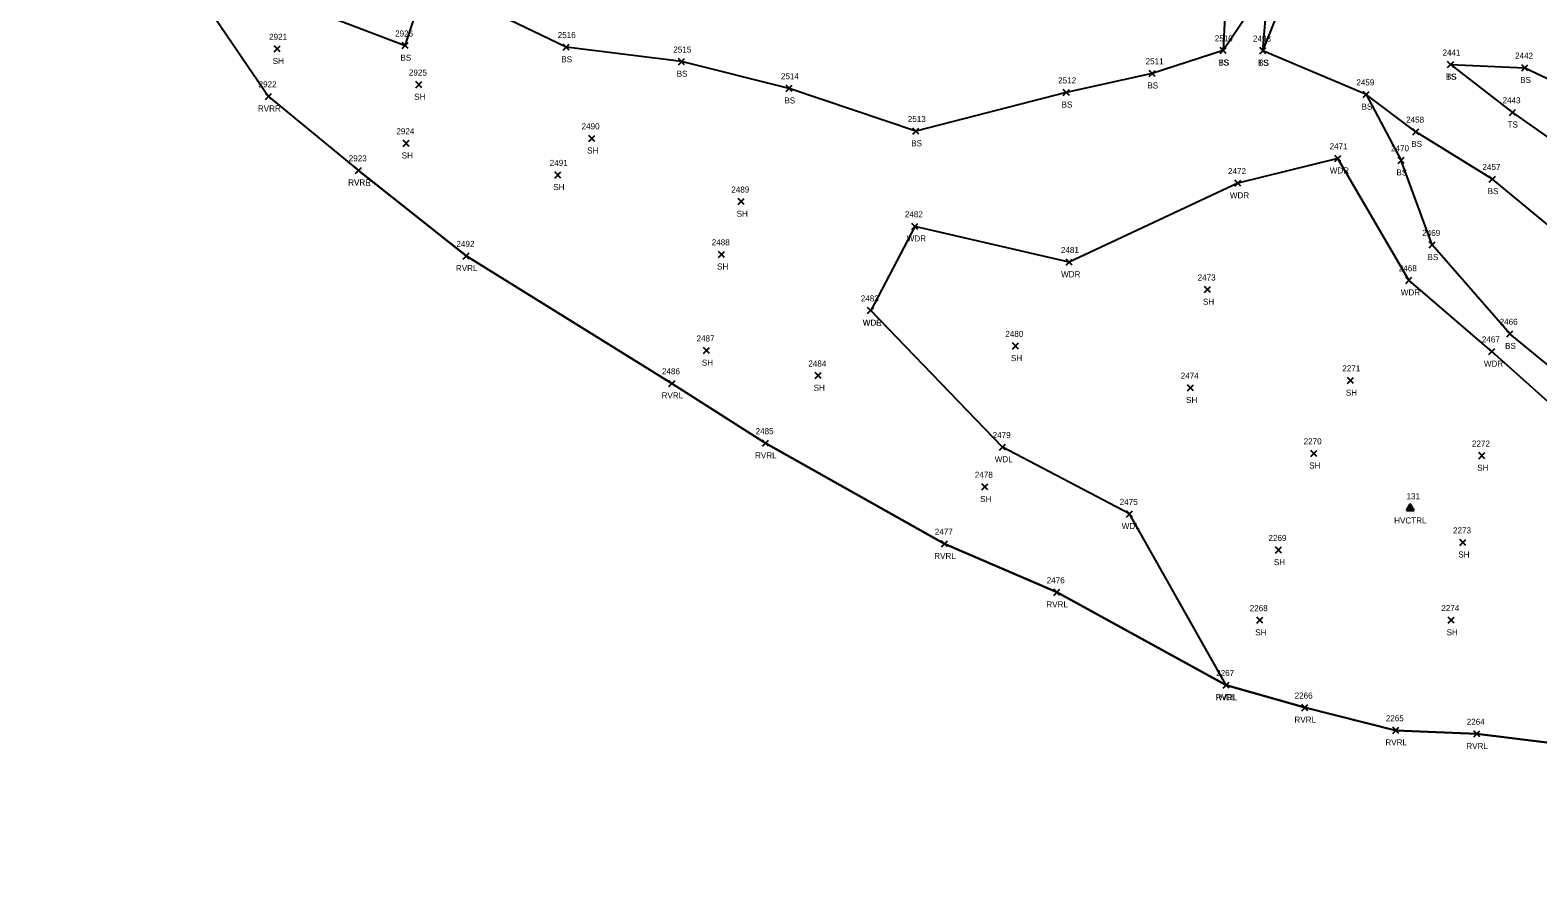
# Model space of a CAD drawing. Extents: x 1599569 to 1610055, y 642560 to 647860.
# Drawn here: x 1600804.5 to 1601302.9, y 646938.8 to 647218.7 of the extents above; entities that cross this region are included whole.
import ezdxf

# ---------------------------------------------------------------- set-up
doc = ezdxf.new("R2010")
doc.units = 0
for name, color, linetype in [('C_A', 7, 'Continuous'), ('C_I', 7, 'Continuous'), ('CPSM', 7, 'Continuous'), ('L_A', 7, 'Continuous'), ('L_I', 7, 'Continuous'), ('L_TIC', 7, 'Continuous'), ('LAWA', 7, 'Continuous'), ('LAWE', 7, 'Continuous'), ('LELB', 7, 'Continuous'), ('LSOGP', 7, 'Continuous')]:
    doc.layers.add(name, color=color, linetype=linetype)

msp = doc.modelspace()

# ---------------------------------------------------------------- linework, layer by layer
at = {"layer": 'CPSM'}
for p, q in [((1601259.5, 647059.91), (1601260.75, 647062.08)), ((1601259.5, 647059.91), (1601260.75, 647060.63)), ((1601259.5, 647059.91), (1601262, 647059.91)), ((1601262, 647059.91), (1601260.75, 647062.08)), ((1601260.75, 647060.63), (1601260.75, 647062.08)), ((1601260.75, 647060.63), (1601260.75, 647060.63)), ((1601260.75, 647060.63), (1601262, 647059.91))]:
    msp.add_line(p, q, dxfattribs=at)
at = {"layer": 'L_TIC'}
for points in [[(1600885.18, 647211.56), (1600887.18, 647213.56)], [(1600887.18, 647211.56), (1600885.18, 647213.56)], [(1600927.46, 647212.63), (1600929.46, 647214.63)], [(1600929.46, 647212.63), (1600927.46, 647214.63)], [(1600980.66, 647212.12), (1600982.66, 647214.12)], [(1600982.66, 647212.12), (1600980.66, 647214.12)], [(1601197.93, 647211.03), (1601199.93, 647213.03)], [(1601199.93, 647211.03), (1601197.93, 647213.03)], [(1601197.93, 647211.03), (1601199.93, 647213.03)], [(1601199.93, 647211.03), (1601197.93, 647213.03)], [(1601211.04, 647210.96), (1601213.04, 647212.96)], [(1601213.04, 647210.96), (1601211.04, 647212.96)], [(1601211.04, 647210.96), (1601213.04, 647212.96)], [(1601213.04, 647210.96), (1601211.04, 647212.96)], [(1601018.79, 647207.33), (1601020.79, 647209.33)], [(1601020.79, 647207.33), (1601018.79, 647209.33)], [(1601273.12, 647206.35), (1601275.12, 647208.35)], [(1601275.12, 647206.35), (1601273.12, 647208.35)], [(1601273.12, 647206.35), (1601275.12, 647208.35)], [(1601275.12, 647206.35), (1601273.12, 647208.35)], [(1601297.67, 647205.28), (1601299.67, 647207.28)], [(1601299.67, 647205.28), (1601297.67, 647207.28)], [(1601174.4, 647203.46), (1601176.4, 647205.46)], [(1601176.4, 647203.46), (1601174.4, 647205.46)], [(1600882.27, 647195.85), (1600884.27, 647197.85)], [(1600884.27, 647195.85), (1600882.27, 647197.85)], [(1600931.97, 647199.72), (1600933.97, 647201.72)], [(1600933.97, 647199.72), (1600931.97, 647201.72)], [(1601054.4, 647198.51), (1601056.4, 647200.51)], [(1601056.4, 647198.51), (1601054.4, 647200.51)], [(1601146.05, 647197.15), (1601148.05, 647199.15)], [(1601148.05, 647197.15), (1601146.05, 647199.15)], [(1601245.21, 647196.47), (1601247.21, 647198.47)], [(1601247.21, 647196.47), (1601245.21, 647198.47)], [(1601245.21, 647196.47), (1601247.21, 647198.47)], [(1601247.21, 647196.47), (1601245.21, 647198.47)], [(1601293.54, 647190.55), (1601295.54, 647192.55)], [(1601295.54, 647190.55), (1601293.54, 647192.55)], [(1600989.15, 647181.96), (1600991.15, 647183.96)], [(1600991.15, 647181.96), (1600989.15, 647183.96)], [(1601096.33, 647184.37), (1601098.33, 647186.37)], [(1601098.33, 647184.37), (1601096.33, 647186.37)], [(1601261.65, 647184.13), (1601263.65, 647186.13)], [(1601263.65, 647184.13), (1601261.65, 647186.13)], [(1600927.83, 647180.33), (1600929.83, 647182.33)], [(1600929.83, 647180.33), (1600927.83, 647182.33)], [(1600912.08, 647171.38), (1600914.08, 647173.38)], [(1600914.08, 647171.38), (1600912.08, 647173.38)], [(1600912.08, 647171.38), (1600914.08, 647173.38)], [(1600914.08, 647171.38), (1600912.08, 647173.38)], [(1601235.79, 647175.35), (1601237.79, 647177.35)], [(1601237.79, 647175.35), (1601235.79, 647177.35)], [(1601256.75, 647174.7), (1601258.75, 647176.7)], [(1601258.75, 647174.7), (1601256.75, 647176.7)], [(1601256.75, 647174.7), (1601258.75, 647176.7)], [(1601258.75, 647174.7), (1601256.75, 647176.7)], [(1600977.97, 647169.86), (1600979.97, 647171.86)], [(1600979.97, 647169.86), (1600977.97, 647171.86)], [(1601202.76, 647167.14), (1601204.76, 647169.14)], [(1601204.76, 647167.14), (1601202.76, 647169.14)], [(1601286.9, 647168.52), (1601288.9, 647170.52)], [(1601288.9, 647168.52), (1601286.9, 647170.52)], [(1601038.56, 647161.05), (1601040.56, 647163.05)], [(1601040.56, 647161.05), (1601038.56, 647163.05)], [(1601095.93, 647152.87), (1601097.93, 647154.87)], [(1601097.93, 647152.87), (1601095.93, 647154.87)], [(1601267.03, 647146.72), (1601269.03, 647148.72)], [(1601269.03, 647146.72), (1601267.03, 647148.72)], [(1600947.68, 647143.08), (1600949.68, 647145.08)], [(1600949.68, 647143.08), (1600947.68, 647145.08)], [(1601032.09, 647143.6), (1601034.09, 647145.6)], [(1601034.09, 647143.6), (1601032.09, 647145.6)], [(1601146.97, 647141.06), (1601148.97, 647143.06)], [(1601148.97, 647141.06), (1601146.97, 647143.06)], [(1601192.74, 647131.96), (1601194.74, 647133.96)], [(1601194.74, 647131.96), (1601192.74, 647133.96)], [(1601259.28, 647135.03), (1601261.28, 647137.03)], [(1601261.28, 647135.03), (1601259.28, 647137.03)], [(1601081.37, 647125.05), (1601083.37, 647127.05)], [(1601083.37, 647125.05), (1601081.37, 647127.05)], [(1601081.37, 647125.05), (1601083.37, 647127.05)], [(1601083.37, 647125.05), (1601081.37, 647127.05)], [(1601292.67, 647117.34), (1601294.67, 647119.34)], [(1601294.67, 647117.34), (1601292.67, 647119.34)], [(1601027.06, 647111.81), (1601029.06, 647113.81)], [(1601029.06, 647111.81), (1601027.06, 647113.81)], [(1601129.25, 647113.32), (1601131.25, 647115.32)], [(1601131.25, 647113.32), (1601129.25, 647115.32)], [(1601286.75, 647111.48), (1601288.75, 647113.48)], [(1601288.75, 647111.48), (1601286.75, 647113.48)], [(1601015.68, 647100.96), (1601017.68, 647102.96)], [(1601017.68, 647100.96), (1601015.68, 647102.96)], [(1601064.02, 647103.52), (1601066.02, 647105.52)], [(1601066.02, 647103.52), (1601064.02, 647105.52)], [(1601239.98, 647101.9), (1601241.98, 647103.9)], [(1601241.98, 647101.9), (1601239.98, 647103.9)], [(1601187.14, 647099.47), (1601189.14, 647101.47)], [(1601189.14, 647099.47), (1601187.14, 647101.47)], [(1601046.58, 647081.16), (1601048.58, 647083.16)], [(1601048.58, 647081.16), (1601046.58, 647083.16)], [(1601124.97, 647079.86), (1601126.97, 647081.86)], [(1601126.97, 647079.86), (1601124.97, 647081.86)], [(1601227.86, 647077.81), (1601229.86, 647079.81)], [(1601229.86, 647077.81), (1601227.86, 647079.81)], [(1601283.42, 647077.05), (1601285.42, 647079.05)], [(1601285.42, 647077.05), (1601283.42, 647079.05)], [(1601119.07, 647066.73), (1601121.07, 647068.73)], [(1601121.07, 647066.73), (1601119.07, 647068.73)], [(1601166.96, 647057.77), (1601168.96, 647059.77)], [(1601168.96, 647057.77), (1601166.96, 647059.77)], [(1601105.82, 647047.9), (1601107.82, 647049.9)], [(1601107.82, 647047.9), (1601105.82, 647049.9)], [(1601216.19, 647045.86), (1601218.19, 647047.86)], [(1601218.19, 647045.86), (1601216.19, 647047.86)], [(1601277.16, 647048.37), (1601279.16, 647050.37)], [(1601279.16, 647048.37), (1601277.16, 647050.37)], [(1601142.9, 647031.87), (1601144.9, 647033.87)], [(1601144.9, 647031.87), (1601142.9, 647033.87)], [(1601210, 647022.63), (1601212, 647024.63)], [(1601212, 647022.63), (1601210, 647024.63)], [(1601273.28, 647022.67), (1601275.28, 647024.67)], [(1601275.28, 647022.67), (1601273.28, 647024.67)], [(1601198.9, 647001.2), (1601200.9, 647003.2)], [(1601200.9, 647001.2), (1601198.9, 647003.2)], [(1601198.9, 647001.2), (1601200.9, 647003.2)], [(1601200.9, 647001.2), (1601198.9, 647003.2)], [(1601224.9, 646993.74), (1601226.9, 646995.74)], [(1601226.9, 646993.74), (1601224.9, 646995.74)], [(1601254.98, 646986.24), (1601256.98, 646988.24)], [(1601256.98, 646986.24), (1601254.98, 646988.24)], [(1601281.74, 646985.07), (1601283.74, 646987.07)], [(1601283.74, 646985.07), (1601281.74, 646987.07)]]:
    msp.add_lwpolyline(points, dxfattribs=at)
at = {"layer": 'LAWA'}
for points in [[(1601543.96, 647141.4), (1601538.73, 647126.26), (1601544.78, 647095.79), (1601557.99, 647089.73), (1601552.59, 647056.78), (1601538.08, 647043.46), (1601498.69, 647067.11), (1601458.08, 647074.62), (1601423.29, 647089.33), (1601378.88, 647077.75), (1601344.35, 647082.53), (1601316.79, 647086.48), (1601287.75, 647112.48), (1601260.28, 647136.03), (1601236.79, 647176.35), (1601203.76, 647168.14), (1601147.97, 647142.06), (1601096.93, 647153.87), (1601082.37, 647126.05)], [(1601199.9, 647002.2), (1601167.96, 647058.77), (1601125.97, 647080.86), (1601082.37, 647126.05)]]:
    msp.add_lwpolyline(points, dxfattribs=at)
at = {"layer": 'LAWE'}
for points in [[(1600386.2, 647413.3), (1600443.74, 647417.36), (1600495.54, 647426.53), (1600529.31, 647422.17), (1600569.07, 647404.83), (1600609.58, 647382.71), (1600647.67, 647365.52), (1600684.38, 647351.62), (1600720.06, 647334.08), (1600758.19, 647313.61), (1600795.26, 647287.2), (1600825.21, 647273.44), (1600845.5, 647251.6), (1600858.85, 647232.88), (1600883.27, 647196.85), (1600913.08, 647172.38)], [(1601469.42, 646938.8), (1601432.34, 646952.3), (1601400.8, 646960.3), (1601358.61, 646973.19), (1601319.29, 646981.55), (1601282.74, 646986.07), (1601255.98, 646987.24), (1601225.9, 646994.74), (1601199.9, 647002.2), (1601143.9, 647032.87), (1601106.82, 647048.9), (1601047.58, 647082.16), (1601016.68, 647101.96), (1600948.68, 647144.08), (1600913.08, 647172.38)]]:
    msp.add_lwpolyline(points, dxfattribs=at)
at = {"layer": 'LELB'}
for points in [[(1601212.04, 647211.96), (1601218.85, 647229.04), (1601223.76, 647238.54), (1601230.24, 647274.45), (1601219.01, 647278.56), (1601211.52, 647262.16), (1601209.41, 647246.52), (1601199.57, 647225.62), (1601198.93, 647212.03)], [(1601311.97, 647149.61), (1601287.9, 647169.52), (1601262.65, 647185.13), (1601246.21, 647197.47), (1601212.04, 647211.96), (1601213.51, 647228.99), (1601214.6, 647239.93), (1601224.2, 647273.46), (1601221.28, 647274.38), (1601217.79, 647259.53), (1601213.33, 647244.4), (1601209.45, 647227.68), (1601198.93, 647212.03), (1601175.4, 647204.46), (1601147.05, 647198.15), (1601097.33, 647185.37), (1601055.4, 647199.51), (1601019.79, 647208.33), (1600981.66, 647213.12), (1600949.35, 647228.64)], [(1600911.21, 647242.33), (1600890.96, 647235.83), (1600890.8, 647228.04), (1600928.46, 647213.63), (1600935.02, 647233.32)], [(1601274.12, 647207.35), (1601294.54, 647191.55), (1601318.15, 647174.99), (1601348.74, 647160.4), (1601369.06, 647144.99), (1601378.94, 647152.69), (1601384.65, 647158.5)], [(1601274.12, 647207.35), (1601298.67, 647206.28), (1601333.17, 647190.06), (1601354.35, 647170.71), (1601378.94, 647152.69)], [(1601246.21, 647197.47), (1601257.75, 647175.7)], [(1601751.67, 647030.89), (1601730.47, 647037.42), (1601697.62, 647051.94), (1601683.46, 647052.81), (1601660.42, 647063.53), (1601634.93, 647067.43), (1601609.86, 647081.03), (1601579.64, 647095.5), (1601544.78, 647095.79), (1601527.55, 647075.32), (1601502.18, 647078.34), (1601460.45, 647090.07), (1601427.5, 647095.12), (1601380.72, 647086.4), (1601347.8, 647085.38), (1601322.34, 647094.84), (1601293.67, 647118.34), (1601268.03, 647147.72), (1601257.75, 647175.7)]]:
    msp.add_lwpolyline(points, dxfattribs=at)
at = {"layer": 'LSOGP'}
msp.add_lwpolyline([(1600795.26, 647287.19), (1600825.21, 647273.44), (1600845.5, 647251.6), (1600858.85, 647232.88), (1600883.27, 647196.84), (1600913.09, 647172.37), (1600948.68, 647144.08), (1601016.68, 647101.96), (1601047.58, 647082.17), (1601106.81, 647048.9), (1601143.9, 647032.87), (1601199.9, 647002.2), (1601225.91, 646994.75), (1601255.98, 646987.24), (1601282.73, 646986.07), (1601319.28, 646981.55)], dxfattribs=at)

# ---------------------------------------------------------------- texts
at = {"layer": 'C_A'}
msp.add_text('HVCTRL', height=2, dxfattribs=at).set_placement((1601255.44, 647055.63))
at = {"layer": 'C_I'}
msp.add_text('131', height=2, dxfattribs=at).set_placement((1601259.52, 647063.63))
at = {"layer": 'L_A'}
for s, p in [('SH', (1600884.67, 647207.56)), ('BS', (1600926.9, 647208.63)), ('BS', (1600980.1, 647208.12)), ('TS', (1601197.34, 647207.03)), ('BS', (1601197.37, 647207.03)), ('TS', (1601210.45, 647206.96)), ('BS', (1601210.48, 647206.96)), ('BS', (1601018.23, 647203.33)), ('TS', (1601272.53, 647202.35)), ('BS', (1601272.56, 647202.35)), ('BS', (1601297.11, 647201.28)), ('SH', (1600931.45, 647195.72)), ('BS', (1601173.84, 647199.46)), ('RVRR', (1600879.78, 647191.85)), ('BS', (1601053.84, 647194.51)), ('BS', (1601145.49, 647193.15)), ('BS', (1601244.65, 647192.47)), ('BS', (1601244.65, 647192.47)), ('TS', (1601292.95, 647186.55)), ('BS', (1601095.77, 647180.37)), ('SH', (1600927.32, 647176.33)), ('SH', (1600988.64, 647177.96)), ('BS', (1601261.09, 647180.13)), ('WDR', (1601234.15, 647171.35)), ('BS', (1601256.19, 647170.7)), ('BS', (1601256.19, 647170.7)), ('RVRR', (1600909.6, 647167.38)), ('RVRL', (1600909.65, 647167.38)), ('SH', (1600977.45, 647165.86)), ('WDR', (1601201.12, 647163.14)), ('BS', (1601286.34, 647164.52)), ('SH', (1601038.05, 647157.05)), ('WDR', (1601094.3, 647148.87)), ('BS', (1601266.47, 647142.72)), ('RVRL', (1600945.25, 647139.08)), ('SH', (1601031.58, 647139.6)), ('WDR', (1601145.33, 647137.06)), ('WDR', (1601257.64, 647131.03)), ('SH', (1601192.23, 647127.96)), ('WDR', (1601079.73, 647121.05)), ('WDL', (1601079.79, 647121.05)), ('BS', (1601292.12, 647113.34)), ('SH', (1601026.55, 647107.81)), ('SH', (1601128.74, 647109.32)), ('WDR', (1601285.11, 647107.48)), ('RVRL', (1601013.25, 647096.96)), ('SH', (1601063.51, 647099.52)), ('SH', (1601239.47, 647097.9)), ('SH', (1601186.63, 647095.47)), ('RVRL', (1601044.15, 647077.16)), ('WDL', (1601123.39, 647075.86)), ('SH', (1601227.35, 647073.81)), ('SH', (1601282.91, 647073.05)), ('SH', (1601118.56, 647062.73)), ('WDL', (1601165.38, 647053.77)), ('RVRL', (1601103.38, 647043.9)), ('SH', (1601215.68, 647041.86)), ('SH', (1601276.65, 647044.37)), ('RVRL', (1601140.46, 647027.87)), ('SH', (1601209.49, 647018.63)), ('SH', (1601272.77, 647018.67)), ('RVRL', (1601196.47, 646997.2)), ('WDL', (1601197.32, 646997.2)), ('RVRL', (1601222.47, 646989.74)), ('RVRL', (1601252.55, 646982.24)), ('RVRL', (1601279.3, 646981.07))]:
    msp.add_text(s, height=2, dxfattribs=at).set_placement(p)
at = {"layer": 'L_I'}
for s, p in [('2921', (1600883.48, 647215.56)), ('2926', (1600925.14, 647216.63)), ('2516', (1600978.91, 647216.12)), ('2515', (1601017.1, 647211.33)), ('2510', (1601196.15, 647215.03)), ('2510', (1601196.15, 647215.03)), ('2493', (1601208.78, 647214.96)), ('2493', (1601208.78, 647214.96)), ('2441', (1601271.43, 647210.35)), ('2441', (1601271.43, 647210.35)), ('2511', (1601173.27, 647207.46)), ('2442', (1601295.41, 647209.28)), ('2925', (1600929.71, 647203.72)), ('2514', (1601052.7, 647202.51)), ('2512', (1601144.35, 647201.15)), ('2459', (1601242.95, 647200.47)), ('2459', (1601242.95, 647200.47)), ('2922', (1600880.01, 647199.85)), ('2443', (1601291.28, 647194.55)), ('2490', (1600986.8, 647185.96)), ('2513', (1601094.64, 647188.37)), ('2458', (1601259.39, 647188.13)), ('2924', (1600925.57, 647184.33)), ('2923', (1600909.82, 647175.38)), ('2923', (1600909.82, 647175.38)), ('2471', (1601234.09, 647179.35)), ('2470', (1601254.4, 647178.7)), ('2470', (1601254.4, 647178.7)), ('2491', (1600976.27, 647173.86)), ('2472', (1601200.5, 647171.14)), ('2457', (1601284.64, 647172.52)), ('2489', (1601036.29, 647165.05)), ('2482', (1601093.67, 647156.87)), ('2469', (1601264.72, 647150.72)), ('2492', (1600945.42, 647147.08)), ('2488', (1601029.83, 647147.6)), ('2481', (1601145.27, 647145.06)), ('2473', (1601190.48, 647135.96)), ('2468', (1601256.97, 647139.03)), ('2483', (1601079.11, 647129.05)), ('2483', (1601079.11, 647129.05)), ('2466', (1601290.31, 647121.34)), ('2487', (1601024.8, 647115.81)), ('2480', (1601126.9, 647117.32)), ('2467', (1601284.44, 647115.48)), ('2484', (1601061.76, 647107.52)), ('2271', (1601238.29, 647105.9)), ('2486', (1601013.37, 647104.96)), ('2474', (1601184.88, 647103.47)), ('2485', (1601044.32, 647085.16)), ('2479', (1601122.7, 647083.86)), ('2270', (1601225.51, 647081.81)), ('2272', (1601281.16, 647081.05)), ('2478', (1601116.81, 647070.73)), ('2475', (1601164.7, 647061.77)), ('2477', (1601103.56, 647051.9)), ('2273', (1601274.9, 647052.37)), ('2269', (1601213.88, 647049.86)), ('2476', (1601140.58, 647035.87)), ('2268', (1601207.69, 647026.63)), ('2274', (1601271.02, 647026.67)), ('2267', (1601196.59, 647005.2)), ('2267', (1601196.59, 647005.2)), ('2266', (1601222.54, 646997.74)), ('2265', (1601252.67, 646990.24)), ('2264', (1601279.43, 646989.07))]:
    msp.add_text(s, height=2, dxfattribs=at).set_placement(p)

doc.saveas('drawing.dxf')
